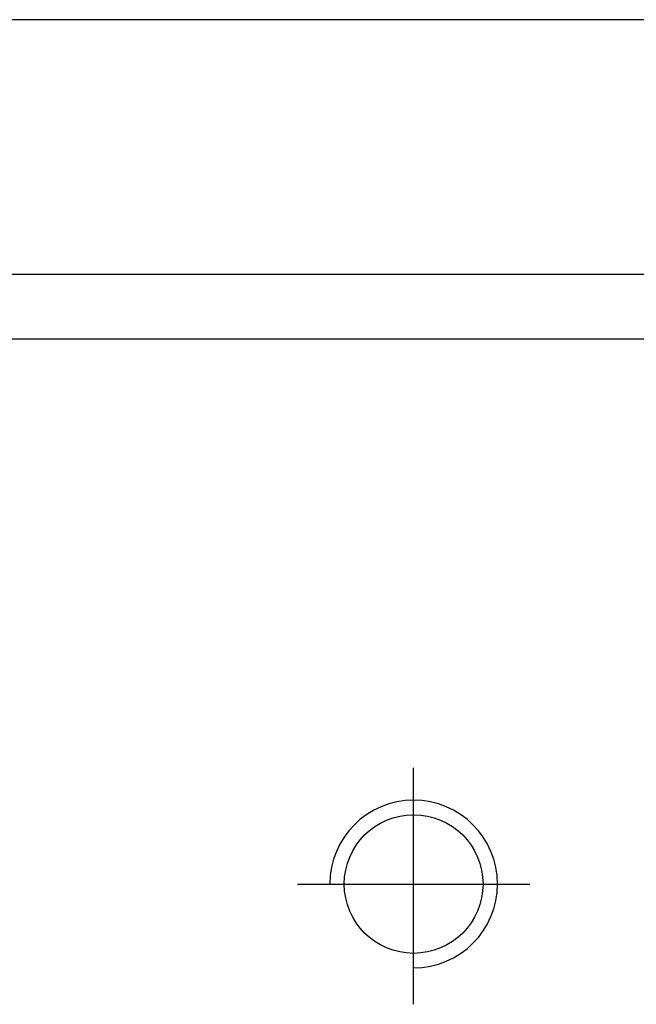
# Model space of a CAD drawing. Header units: millimetres. Extents: x -227 to 3135, y -1502 to 860.
# Tile 345 of 582: x 1187 to 1197, y -1191 to -1175. Entities that reach past the tile are written whole.
import ezdxf

# ---------------------------------------------------------------- set-up
doc = ezdxf.new("R2010")
doc.units = ezdxf.units.MM
doc.layers.add('2', color=7, linetype='CONTINUOUS', true_color=0xffffff)

msp = doc.modelspace()

# ---------------------------------------------------------------- linework, layer by layer
at = {"layer": '2', "linetype": 'Continuous'}
for p, q in [((1202.024, -1175.461), (1155.014, -1175.461)), ((1242.761, -1179.413), (1143.514, -1179.413)), ((1643.514, -1180.413), (1143.514, -1180.413))]:
    msp.add_line(p, q, dxfattribs=at)
at = {"layer": '2', "ltscale": 0.5}
for p, q in [((1193.514, -1190.728), (1193.514, -1187.063)), ((1191.714, -1188.863), (1195.314, -1188.863))]:
    msp.add_line(p, q, dxfattribs=at)
at = {"layer": '2', "linetype": 'Continuous'}
msp.add_circle((1193.514, -1188.863), 1.075, dxfattribs=at)
at = {"layer": '2'}
msp.add_arc((1193.514, -1188.863), 1.3, 270, 180, dxfattribs=at)

doc.saveas('drawing.dxf')
